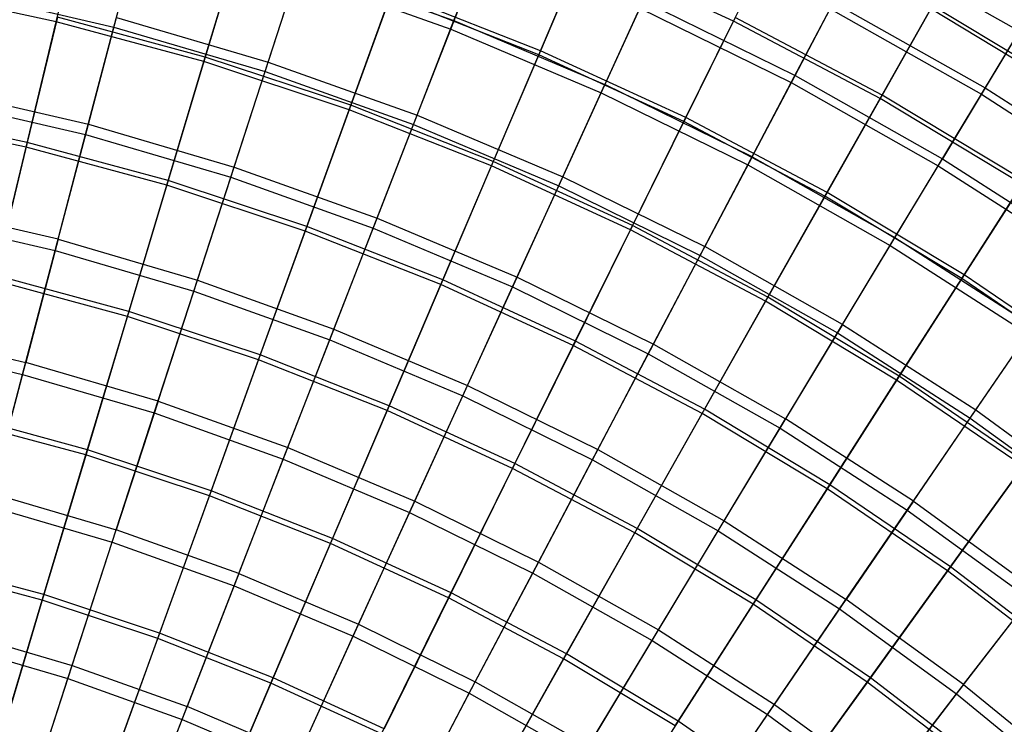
# Model space of a CAD drawing. Extents: x 0.1 to 12.1, y -6 to 6.
# Tile 327 of 334: x 7.1 to 8.7, y 3.3 to 4.5. Entities that reach past the tile are written whole.
import ezdxf

# ---------------------------------------------------------------- set-up
doc = ezdxf.new("R2010")
doc.units = 0
doc.header["$LTSCALE"] = 2.54
doc.layers.get('0').update_dxf_attribs({"linetype": 'CONTINUOUS'})

# ---------------------------------------------------------------- blocks, each defined once
blk = doc.blocks.new('DROPS_COLOR_B-11195_STL')
at = {"color": 0}
for p, q in [((7.2406, 4.4917, 4.4442), (7.2844, 4.658, 4.7214)), ((7.2406, 4.4917, 4.4442), (7.2844, 4.658, 4.7214)), ((7.8129, 4.5024, 10.6389), (7.8692, 4.6468, 10.3518)), ((7.8129, 4.5024, 10.6389), (7.8692, 4.6468, 10.3518)), ((7.8074, 4.4881, 4.7214), (7.8641, 4.6339, 5.0076)), ((7.8074, 4.4881, 4.7214), (7.8641, 4.6339, 5.0076)), ((8.504, 4.6318, 5.6038), (8.7644, 4.4848, 5.6038)), ((8.504, 4.6318, 5.6038), (8.7644, 4.4848, 5.6038)), ((7.5003, 4.4328, 10.9169), (7.553, 4.5951, 10.6389)), ((7.5003, 4.4328, 10.9169), (7.553, 4.5951, 10.6389)), ((7.553, 4.5951, 10.6389), (7.8129, 4.5024, 10.6389)), ((7.553, 4.5951, 10.6389), (7.8129, 4.5024, 10.6389)), ((7.4951, 4.4169, 4.4442), (7.5483, 4.5805, 4.7214)), ((7.4951, 4.4169, 4.4442), (7.5483, 4.5805, 4.7214)), ((7.5483, 4.5805, 4.7214), (7.8074, 4.4881, 4.7214)), ((7.5483, 4.5805, 4.7214), (7.8074, 4.4881, 4.7214)), ((6.9823, 4.5517, 4.4442), (7.2406, 4.4917, 4.4442)), ((6.9823, 4.5517, 4.4442), (7.2406, 4.4917, 4.4442)), ((8.0608, 4.381, 4.7214), (8.1257, 4.5234, 5.0076)), ((8.0608, 4.381, 4.7214), (8.1257, 4.5234, 5.0076)), ((8.1315, 4.5359, 10.3518), (8.0671, 4.395, 10.6389)), ((8.1315, 4.5359, 10.3518), (8.0671, 4.395, 10.6389)), ((8.1257, 4.5234, 5.0076), (8.3806, 4.3981, 5.0076)), ((8.1257, 4.5234, 5.0076), (8.3806, 4.3981, 5.0076)), ((8.1315, 4.5359, 10.3518), (8.3871, 4.4103, 10.3518)), ((8.1315, 4.5359, 10.3518), (8.3871, 4.4103, 10.3518)), ((8.3871, 4.4103, 10.3518), (8.4519, 4.5331, 10.0567)), ((8.3871, 4.4103, 10.3518), (8.4519, 4.5331, 10.0567)), ((8.4519, 4.5331, 10.0567), (8.7068, 4.3892, 10.0567)), ((8.4519, 4.5331, 10.0567), (8.7068, 4.3892, 10.0567)), ((7.1977, 4.3282, 11.1851), (7.2449, 4.5078, 10.9169)), ((7.1977, 4.3282, 11.1851), (7.2449, 4.5078, 10.9169)), ((7.2449, 4.5078, 10.9169), (7.5003, 4.4328, 10.9169)), ((7.2449, 4.5078, 10.9169), (7.5003, 4.4328, 10.9169)), ((8.3806, 4.3981, 5.0076), (8.4461, 4.5222, 5.3021)), ((8.3806, 4.3981, 5.0076), (8.4461, 4.5222, 5.3021)), ((8.4461, 4.5222, 5.3021), (8.7004, 4.3786, 5.3021)), ((8.4461, 4.5222, 5.3021), (8.7004, 4.3786, 5.3021)), ((7.1931, 4.3107, 4.177), (7.2406, 4.4917, 4.4442)), ((7.1931, 4.3107, 4.177), (7.2406, 4.4917, 4.4442)), ((7.2406, 4.4917, 4.4442), (7.4951, 4.4169, 4.4442)), ((7.2406, 4.4917, 4.4442), (7.4951, 4.4169, 4.4442)), ((7.751, 4.3434, 10.9169), (7.8129, 4.5024, 10.6389)), ((7.751, 4.3434, 10.9169), (7.8129, 4.5024, 10.6389)), ((7.8129, 4.5024, 10.6389), (8.0671, 4.395, 10.6389)), ((7.8129, 4.5024, 10.6389), (8.0671, 4.395, 10.6389)), ((8.7699, 4.4939, 9.7543), (8.7068, 4.3892, 10.0567)), ((8.7699, 4.4939, 9.7543), (8.7068, 4.3892, 10.0567)), ((7.745, 4.3278, 4.4442), (7.8074, 4.4881, 4.7214)), ((7.745, 4.3278, 4.4442), (7.8074, 4.4881, 4.7214)), ((7.8074, 4.4881, 4.7214), (8.0608, 4.381, 4.7214)), ((7.8074, 4.4881, 4.7214), (8.0608, 4.381, 4.7214)), ((8.7004, 4.3786, 5.3021), (8.7644, 4.4848, 5.6038)), ((8.7004, 4.3786, 5.3021), (8.7644, 4.4848, 5.6038)), ((7.4429, 4.2562, 11.1851), (7.5003, 4.4328, 10.9169)), ((7.4429, 4.2562, 11.1851), (7.5003, 4.4328, 10.9169)), ((7.5003, 4.4328, 10.9169), (7.751, 4.3434, 10.9169)), ((7.5003, 4.4328, 10.9169), (7.751, 4.3434, 10.9169)), ((7.4373, 4.239, 4.177), (7.4951, 4.4169, 4.4442)), ((7.4373, 4.239, 4.177), (7.4951, 4.4169, 4.4442)), ((7.4951, 4.4169, 4.4442), (7.745, 4.3278, 4.4442)), ((7.4951, 4.4169, 4.4442), (7.745, 4.3278, 4.4442)), ((8.3147, 4.2732, 10.6389), (8.3871, 4.4103, 10.3518)), ((8.3147, 4.2732, 10.6389), (8.3871, 4.4103, 10.3518)), ((8.3871, 4.4103, 10.3518), (8.635, 4.2702, 10.3518)), ((8.3871, 4.4103, 10.3518), (8.635, 4.2702, 10.3518)), ((7.9962, 4.2398, 10.9169), (8.0671, 4.395, 10.6389)), ((7.9962, 4.2398, 10.9169), (8.0671, 4.395, 10.6389)), ((8.3147, 4.2732, 10.6389), (8.0671, 4.395, 10.6389)), ((8.3147, 4.2732, 10.6389), (8.0671, 4.395, 10.6389)), ((8.3076, 4.2597, 4.7214), (8.3806, 4.3981, 5.0076)), ((8.3076, 4.2597, 4.7214), (8.3806, 4.3981, 5.0076)), ((8.3806, 4.3981, 5.0076), (8.6279, 4.2584, 5.0076)), ((8.3806, 4.3981, 5.0076), (8.6279, 4.2584, 5.0076)), ((6.9487, 4.3861, 11.1851), (7.1977, 4.3282, 11.1851)), ((6.9487, 4.3861, 11.1851), (7.1977, 4.3282, 11.1851)), ((7.9893, 4.2245, 4.4442), (8.0608, 4.381, 4.7214)), ((7.9893, 4.2245, 4.4442), (8.0608, 4.381, 4.7214)), ((8.0608, 4.381, 4.7214), (8.3076, 4.2597, 4.7214)), ((8.0608, 4.381, 4.7214), (8.3076, 4.2597, 4.7214)), ((8.6279, 4.2584, 5.0076), (8.7004, 4.3786, 5.3021)), ((8.6279, 4.2584, 5.0076), (8.7004, 4.3786, 5.3021)), ((8.7068, 4.3892, 10.0567), (8.635, 4.2702, 10.3518)), ((8.7068, 4.3892, 10.0567), (8.635, 4.2702, 10.3518)), ((8.7004, 4.3786, 5.3021), (8.9461, 4.2208, 5.3021)), ((8.7004, 4.3786, 5.3021), (8.9461, 4.2208, 5.3021)), ((8.7068, 4.3892, 10.0567), (8.953, 4.2309, 10.0567)), ((8.7068, 4.3892, 10.0567), (8.953, 4.2309, 10.0567)), ((6.9451, 4.3684, 4.177), (7.1931, 4.3107, 4.177)), ((6.9451, 4.3684, 4.177), (7.1931, 4.3107, 4.177)), ((7.6837, 4.1703, 11.1851), (7.751, 4.3434, 10.9169)), ((7.6837, 4.1703, 11.1851), (7.751, 4.3434, 10.9169)), ((7.751, 4.3434, 10.9169), (7.9962, 4.2398, 10.9169)), ((7.751, 4.3434, 10.9169), (7.9962, 4.2398, 10.9169)), ((7.1468, 4.1346, 11.4426), (7.1977, 4.3282, 11.1851)), ((7.1468, 4.1346, 11.4426), (7.1977, 4.3282, 11.1851)), ((7.1977, 4.3282, 11.1851), (7.4429, 4.2562, 11.1851)), ((7.1977, 4.3282, 11.1851), (7.4429, 4.2562, 11.1851)), ((7.6771, 4.1534, 4.177), (7.745, 4.3278, 4.4442)), ((7.6771, 4.1534, 4.177), (7.745, 4.3278, 4.4442)), ((7.745, 4.3278, 4.4442), (7.9893, 4.2245, 4.4442)), ((7.745, 4.3278, 4.4442), (7.9893, 4.2245, 4.4442)), ((7.1418, 4.1157, 3.9205), (7.1931, 4.3107, 4.177)), ((7.1418, 4.1157, 3.9205), (7.1931, 4.3107, 4.177)), ((7.1931, 4.3107, 4.177), (7.4373, 4.239, 4.177)), ((7.1931, 4.3107, 4.177), (7.4373, 4.239, 4.177)), ((8.2273, 4.1075, 4.4442), (8.3076, 4.2597, 4.7214)), ((8.2273, 4.1075, 4.4442), (8.3076, 4.2597, 4.7214)), ((8.3147, 4.2732, 10.6389), (8.2351, 4.1223, 10.9169)), ((8.3147, 4.2732, 10.6389), (8.2351, 4.1223, 10.9169)), ((8.3076, 4.2597, 4.7214), (8.5471, 4.1244, 4.7214)), ((8.3076, 4.2597, 4.7214), (8.5471, 4.1244, 4.7214)), ((8.3147, 4.2732, 10.6389), (8.555, 4.1375, 10.6389)), ((8.3147, 4.2732, 10.6389), (8.555, 4.1375, 10.6389)), ((8.5471, 4.1244, 4.7214), (8.6279, 4.2584, 5.0076)), ((8.5471, 4.1244, 4.7214), (8.6279, 4.2584, 5.0076)), ((8.555, 4.1375, 10.6389), (8.635, 4.2702, 10.3518)), ((8.555, 4.1375, 10.6389), (8.635, 4.2702, 10.3518)), ((8.6279, 4.2584, 5.0076), (8.8668, 4.1049, 5.0076)), ((8.6279, 4.2584, 5.0076), (8.8668, 4.1049, 5.0076)), ((8.635, 4.2702, 10.3518), (8.8746, 4.1163, 10.3518)), ((8.635, 4.2702, 10.3518), (8.8746, 4.1163, 10.3518)), ((7.3811, 4.0658, 11.4426), (7.4429, 4.2562, 11.1851)), ((7.3811, 4.0658, 11.4426), (7.4429, 4.2562, 11.1851)), ((7.4429, 4.2562, 11.1851), (7.6837, 4.1703, 11.1851)), ((7.4429, 4.2562, 11.1851), (7.6837, 4.1703, 11.1851)), ((7.375, 4.0473, 3.9205), (7.4373, 4.239, 4.177)), ((7.375, 4.0473, 3.9205), (7.4373, 4.239, 4.177)), ((7.4373, 4.239, 4.177), (7.6771, 4.1534, 4.177)), ((7.4373, 4.239, 4.177), (7.6771, 4.1534, 4.177)), ((7.9191, 4.0708, 11.1851), (7.9962, 4.2398, 10.9169)), ((7.9191, 4.0708, 11.1851), (7.9962, 4.2398, 10.9169)), ((7.9962, 4.2398, 10.9169), (8.2351, 4.1223, 10.9169)), ((7.9962, 4.2398, 10.9169), (8.2351, 4.1223, 10.9169)), ((7.9116, 4.0544, 4.177), (7.9893, 4.2245, 4.4442)), ((7.9116, 4.0544, 4.177), (7.9893, 4.2245, 4.4442)), ((7.9893, 4.2245, 4.4442), (8.2273, 4.1075, 4.4442)), ((7.9893, 4.2245, 4.4442), (8.2273, 4.1075, 4.4442)), ((7.1468, 4.1346, 11.4426), (6.909, 4.1899, 11.4426)), ((7.1468, 4.1346, 11.4426), (6.909, 4.1899, 11.4426)), ((6.9051, 4.1708, 3.9205), (7.1418, 4.1157, 3.9205)), ((6.9051, 4.1708, 3.9205), (7.1418, 4.1157, 3.9205)), ((7.611, 3.9837, 11.4426), (7.6837, 4.1703, 11.1851)), ((7.611, 3.9837, 11.4426), (7.6837, 4.1703, 11.1851)), ((7.6837, 4.1703, 11.1851), (7.9191, 4.0708, 11.1851)), ((7.6837, 4.1703, 11.1851), (7.9191, 4.0708, 11.1851)), ((7.6039, 3.9656, 3.9205), (7.6771, 4.1534, 4.177)), ((7.6039, 3.9656, 3.9205), (7.6771, 4.1534, 4.177)), ((7.6771, 4.1534, 4.177), (7.9116, 4.0544, 4.177)), ((7.6771, 4.1534, 4.177), (7.9116, 4.0544, 4.177)), ((7.1468, 4.1346, 11.4426), (7.0923, 3.9274, 11.6886)), ((7.1468, 4.1346, 11.4426), (7.0923, 3.9274, 11.6886)), ((7.1468, 4.1346, 11.4426), (7.3811, 4.0658, 11.4426)), ((7.1468, 4.1346, 11.4426), (7.3811, 4.0658, 11.4426)), ((8.4669, 3.9914, 10.9169), (8.555, 4.1375, 10.6389)), ((8.4669, 3.9914, 10.9169), (8.555, 4.1375, 10.6389)), ((8.555, 4.1375, 10.6389), (8.7872, 3.9883, 10.6389)), ((8.555, 4.1375, 10.6389), (8.7872, 3.9883, 10.6389)), ((7.0871, 3.9074, 3.6756), (7.1418, 4.1157, 3.9205)), ((7.0871, 3.9074, 3.6756), (7.1418, 4.1157, 3.9205)), ((7.1418, 4.1157, 3.9205), (7.375, 4.0473, 3.9205)), ((7.1418, 4.1157, 3.9205), (7.375, 4.0473, 3.9205)), ((8.1485, 3.9581, 11.1851), (8.2351, 4.1223, 10.9169)), ((8.1485, 3.9581, 11.1851), (8.2351, 4.1223, 10.9169)), ((8.4669, 3.9914, 10.9169), (8.2351, 4.1223, 10.9169)), ((8.4669, 3.9914, 10.9169), (8.2351, 4.1223, 10.9169)), ((8.4583, 3.9771, 4.4442), (8.5471, 4.1244, 4.7214)), ((8.4583, 3.9771, 4.4442), (8.5471, 4.1244, 4.7214)), ((8.5471, 4.1244, 4.7214), (8.7785, 3.9757, 4.7214)), ((8.5471, 4.1244, 4.7214), (8.7785, 3.9757, 4.7214)), ((8.14, 3.942, 4.177), (8.2273, 4.1075, 4.4442)), ((8.14, 3.942, 4.177), (8.2273, 4.1075, 4.4442)), ((8.2273, 4.1075, 4.4442), (8.4583, 3.9771, 4.4442)), ((8.2273, 4.1075, 4.4442), (8.4583, 3.9771, 4.4442)), ((7.3149, 3.8621, 11.6886), (7.3811, 4.0658, 11.4426)), ((7.3149, 3.8621, 11.6886), (7.3811, 4.0658, 11.4426)), ((7.3811, 4.0658, 11.4426), (7.611, 3.9837, 11.4426)), ((7.3811, 4.0658, 11.4426), (7.611, 3.9837, 11.4426)), ((7.8359, 3.8887, 11.4426), (7.9191, 4.0708, 11.1851)), ((7.8359, 3.8887, 11.4426), (7.9191, 4.0708, 11.1851)), ((7.9191, 4.0708, 11.1851), (8.1485, 3.9581, 11.1851)), ((7.9191, 4.0708, 11.1851), (8.1485, 3.9581, 11.1851)), ((7.3085, 3.8424, 3.6756), (7.375, 4.0473, 3.9205)), ((7.3085, 3.8424, 3.6756), (7.375, 4.0473, 3.9205)), ((7.375, 4.0473, 3.9205), (7.6039, 3.9656, 3.9205)), ((7.375, 4.0473, 3.9205), (7.6039, 3.9656, 3.9205)), ((7.8278, 3.871, 3.9205), (7.9116, 4.0544, 4.177)), ((7.8278, 3.871, 3.9205), (7.9116, 4.0544, 4.177)), ((7.9116, 4.0544, 4.177), (8.14, 3.942, 4.177)), ((7.9116, 4.0544, 4.177), (8.14, 3.942, 4.177)), ((6.8664, 3.98, 11.6886), (7.0923, 3.9274, 11.6886)), ((6.8664, 3.98, 11.6886), (7.0923, 3.9274, 11.6886)), ((7.5333, 3.7841, 11.6886), (7.611, 3.9837, 11.4426)), ((7.5333, 3.7841, 11.6886), (7.611, 3.9837, 11.4426)), ((7.611, 3.9837, 11.4426), (7.8359, 3.8887, 11.4426)), ((7.611, 3.9837, 11.4426), (7.8359, 3.8887, 11.4426)), ((8.3617, 3.8169, 4.177), (8.4583, 3.9771, 4.4442)), ((8.3617, 3.8169, 4.177), (8.4583, 3.9771, 4.4442)), ((8.4669, 3.9914, 10.9169), (8.371, 3.8324, 11.1851)), ((8.4669, 3.9914, 10.9169), (8.371, 3.8324, 11.1851)), ((8.4583, 3.9771, 4.4442), (8.6814, 3.8337, 4.4442)), ((8.4583, 3.9771, 4.4442), (8.6814, 3.8337, 4.4442)), ((8.4669, 3.9914, 10.9169), (8.6909, 3.8475, 10.9169)), ((8.4669, 3.9914, 10.9169), (8.6909, 3.8475, 10.9169)), ((8.6909, 3.8475, 10.9169), (8.7872, 3.9883, 10.6389)), ((8.6909, 3.8475, 10.9169), (8.7872, 3.9883, 10.6389)), ((7.5258, 3.7648, 3.6756), (7.6039, 3.9656, 3.9205)), ((7.5258, 3.7648, 3.6756), (7.6039, 3.9656, 3.9205)), ((7.6039, 3.9656, 3.9205), (7.8278, 3.871, 3.9205)), ((7.6039, 3.9656, 3.9205), (7.8278, 3.871, 3.9205)), ((8.6814, 3.8337, 4.4442), (8.7785, 3.9757, 4.7214)), ((8.6814, 3.8337, 4.4442), (8.7785, 3.9757, 4.7214)), ((6.8623, 3.9596, 3.6756), (7.0871, 3.9074, 3.6756)), ((6.8623, 3.9596, 3.6756), (7.0871, 3.9074, 3.6756)), ((8.055, 3.781, 11.4426), (8.1485, 3.9581, 11.1851)), ((8.055, 3.781, 11.4426), (8.1485, 3.9581, 11.1851)), ((8.1485, 3.9581, 11.1851), (8.371, 3.8324, 11.1851)), ((8.1485, 3.9581, 11.1851), (8.371, 3.8324, 11.1851)), ((7.0345, 3.7074, 11.9225), (7.0923, 3.9274, 11.6886)), ((7.0345, 3.7074, 11.9225), (7.0923, 3.9274, 11.6886)), ((7.3149, 3.8621, 11.6886), (7.0923, 3.9274, 11.6886)), ((7.3149, 3.8621, 11.6886), (7.0923, 3.9274, 11.6886)), ((8.0459, 3.7638, 3.9205), (8.14, 3.942, 4.177)), ((8.0459, 3.7638, 3.9205), (8.14, 3.942, 4.177)), ((8.14, 3.942, 4.177), (8.3617, 3.8169, 4.177)), ((8.14, 3.942, 4.177), (8.3617, 3.8169, 4.177)), ((7.0289, 3.6862, 3.443), (7.0871, 3.9074, 3.6756)), ((7.0289, 3.6862, 3.443), (7.0871, 3.9074, 3.6756)), ((7.0871, 3.9074, 3.6756), (7.3085, 3.8424, 3.6756)), ((7.0871, 3.9074, 3.6756), (7.3085, 3.8424, 3.6756)), ((7.7469, 3.6939, 11.6886), (7.8359, 3.8887, 11.4426)), ((7.7469, 3.6939, 11.6886), (7.8359, 3.8887, 11.4426)), ((7.8359, 3.8887, 11.4426), (8.055, 3.781, 11.4426)), ((7.8359, 3.8887, 11.4426), (8.055, 3.781, 11.4426)), ((7.3149, 3.8621, 11.6886), (7.2446, 3.6458, 11.9225)), ((7.3149, 3.8621, 11.6886), (7.2446, 3.6458, 11.9225)), ((7.3149, 3.8621, 11.6886), (7.5333, 3.7841, 11.6886)), ((7.3149, 3.8621, 11.6886), (7.5333, 3.7841, 11.6886)), ((7.7383, 3.675, 3.6756), (7.8278, 3.871, 3.9205)), ((7.7383, 3.675, 3.6756), (7.8278, 3.871, 3.9205)), ((7.8278, 3.871, 3.9205), (8.0459, 3.7638, 3.9205)), ((7.8278, 3.871, 3.9205), (8.0459, 3.7638, 3.9205)), ((8.586, 3.6942, 11.1851), (8.6909, 3.8475, 10.9169)), ((8.586, 3.6942, 11.1851), (8.6909, 3.8475, 10.9169)), ((8.6909, 3.8475, 10.9169), (8.9062, 3.691, 10.9169)), ((8.6909, 3.8475, 10.9169), (8.9062, 3.691, 10.9169)), ((7.2378, 3.6249, 3.443), (7.3085, 3.8424, 3.6756)), ((7.2378, 3.6249, 3.443), (7.3085, 3.8424, 3.6756)), ((7.3085, 3.8424, 3.6756), (7.5258, 3.7648, 3.6756)), ((7.3085, 3.8424, 3.6756), (7.5258, 3.7648, 3.6756)), ((8.2676, 3.6609, 11.4426), (8.371, 3.8324, 11.1851)), ((8.2676, 3.6609, 11.4426), (8.371, 3.8324, 11.1851)), ((8.586, 3.6942, 11.1851), (8.371, 3.8324, 11.1851)), ((8.586, 3.6942, 11.1851), (8.371, 3.8324, 11.1851)), ((8.5758, 3.6792, 4.177), (8.6814, 3.8337, 4.4442)), ((8.5758, 3.6792, 4.177), (8.6814, 3.8337, 4.4442)), ((8.6814, 3.8337, 4.4442), (8.896, 3.6778, 4.4442)), ((8.6814, 3.8337, 4.4442), (8.896, 3.6778, 4.4442)), ((8.2576, 3.6442, 3.9205), (8.3617, 3.8169, 4.177)), ((8.2576, 3.6442, 3.9205), (8.3617, 3.8169, 4.177)), ((8.3617, 3.8169, 4.177), (8.5758, 3.6792, 4.177)), ((8.3617, 3.8169, 4.177), (8.5758, 3.6792, 4.177)), ((7.4508, 3.5722, 11.9225), (7.5333, 3.7841, 11.6886)), ((7.4508, 3.5722, 11.9225), (7.5333, 3.7841, 11.6886)), ((7.5333, 3.7841, 11.6886), (7.7469, 3.6939, 11.6886)), ((7.5333, 3.7841, 11.6886), (7.7469, 3.6939, 11.6886)), ((7.9551, 3.5915, 11.6886), (8.055, 3.781, 11.4426)), ((7.9551, 3.5915, 11.6886), (8.055, 3.781, 11.4426)), ((8.055, 3.781, 11.4426), (8.2676, 3.6609, 11.4426)), ((8.055, 3.781, 11.4426), (8.2676, 3.6609, 11.4426)), ((7.4428, 3.5518, 3.443), (7.5258, 3.7648, 3.6756)), ((7.4428, 3.5518, 3.443), (7.5258, 3.7648, 3.6756)), ((7.5258, 3.7648, 3.6756), (7.7383, 3.675, 3.6756)), ((7.5258, 3.7648, 3.6756), (7.7383, 3.675, 3.6756)), ((7.9454, 3.5732, 3.6756), (8.0459, 3.7638, 3.9205)), ((7.9454, 3.5732, 3.6756), (8.0459, 3.7638, 3.9205)), ((8.0459, 3.7638, 3.9205), (8.2576, 3.6442, 3.9205)), ((8.0459, 3.7638, 3.9205), (8.2576, 3.6442, 3.9205)), ((7.0345, 3.7074, 11.9225), (7.2446, 3.6458, 11.9225)), ((7.0345, 3.7074, 11.9225), (7.2446, 3.6458, 11.9225)), ((7.0289, 3.6862, 3.443), (7.2378, 3.6249, 3.443)), ((7.0289, 3.6862, 3.443), (7.2378, 3.6249, 3.443)), ((7.6524, 3.487, 11.9225), (7.7469, 3.6939, 11.6886)), ((7.6524, 3.487, 11.9225), (7.7469, 3.6939, 11.6886)), ((7.7469, 3.6939, 11.6886), (7.9551, 3.5915, 11.6886)), ((7.7469, 3.6939, 11.6886), (7.9551, 3.5915, 11.6886)), ((8.462, 3.5128, 3.9205), (8.5758, 3.6792, 4.177)), ((8.462, 3.5128, 3.9205), (8.5758, 3.6792, 4.177)), ((8.586, 3.6942, 11.1851), (8.473, 3.5289, 11.4426)), ((8.586, 3.6942, 11.1851), (8.473, 3.5289, 11.4426)), ((8.5758, 3.6792, 4.177), (8.7817, 3.5296, 4.177)), ((8.5758, 3.6792, 4.177), (8.7817, 3.5296, 4.177)), ((8.586, 3.6942, 11.1851), (8.7928, 3.544, 11.1851)), ((8.586, 3.6942, 11.1851), (8.7928, 3.544, 11.1851)), ((7.6433, 3.467, 3.443), (7.7383, 3.675, 3.6756)), ((7.6433, 3.467, 3.443), (7.7383, 3.675, 3.6756)), ((7.7383, 3.675, 3.6756), (7.9454, 3.5732, 3.6756)), ((7.7383, 3.675, 3.6756), (7.9454, 3.5732, 3.6756)), ((7.1704, 3.4175, 12.1434), (7.2446, 3.6458, 11.9225)), ((7.1704, 3.4175, 12.1434), (7.2446, 3.6458, 11.9225)), ((7.4508, 3.5722, 11.9225), (7.2446, 3.6458, 11.9225)), ((7.4508, 3.5722, 11.9225), (7.2446, 3.6458, 11.9225)), ((8.157, 3.4775, 11.6886), (8.2676, 3.6609, 11.4426)), ((8.157, 3.4775, 11.6886), (8.2676, 3.6609, 11.4426)), ((8.2676, 3.6609, 11.4426), (8.473, 3.5289, 11.4426)), ((8.2676, 3.6609, 11.4426), (8.473, 3.5289, 11.4426)), ((8.1463, 3.4597, 3.6756), (8.2576, 3.6442, 3.9205)), ((8.1463, 3.4597, 3.6756), (8.2576, 3.6442, 3.9205)), ((8.2576, 3.6442, 3.9205), (8.462, 3.5128, 3.9205)), ((8.2576, 3.6442, 3.9205), (8.462, 3.5128, 3.9205)), ((7.1633, 3.3955, 3.2233), (7.2378, 3.6249, 3.443)), ((7.1633, 3.3955, 3.2233), (7.2378, 3.6249, 3.443)), ((7.2378, 3.6249, 3.443), (7.4428, 3.5518, 3.443)), ((7.2378, 3.6249, 3.443), (7.4428, 3.5518, 3.443)), ((7.8489, 3.3904, 11.9225), (7.9551, 3.5915, 11.6886)), ((7.8489, 3.3904, 11.9225), (7.9551, 3.5915, 11.6886)), ((7.9551, 3.5915, 11.6886), (8.157, 3.4775, 11.6886)), ((7.9551, 3.5915, 11.6886), (8.157, 3.4775, 11.6886)), ((7.4508, 3.5722, 11.9225), (7.3637, 3.3485, 12.1434)), ((7.4508, 3.5722, 11.9225), (7.3637, 3.3485, 12.1434)), ((7.4508, 3.5722, 11.9225), (7.6524, 3.487, 11.9225)), ((7.4508, 3.5722, 11.9225), (7.6524, 3.487, 11.9225)), ((7.8387, 3.371, 3.443), (7.9454, 3.5732, 3.6756)), ((7.8387, 3.371, 3.443), (7.9454, 3.5732, 3.6756)), ((7.9454, 3.5732, 3.6756), (8.1463, 3.4597, 3.6756)), ((7.9454, 3.5732, 3.6756), (8.1463, 3.4597, 3.6756)), ((7.3553, 3.327, 3.2233), (7.4428, 3.5518, 3.443)), ((7.3553, 3.327, 3.2233), (7.4428, 3.5518, 3.443)), ((7.4428, 3.5518, 3.443), (7.6433, 3.467, 3.443)), ((7.4428, 3.5518, 3.443), (7.6433, 3.467, 3.443)), ((8.6586, 3.37, 3.9205), (8.7817, 3.5296, 4.177)), ((8.6586, 3.37, 3.9205), (8.7817, 3.5296, 4.177)), ((8.6705, 3.3854, 11.4426), (8.7928, 3.544, 11.1851)), ((8.6705, 3.3854, 11.4426), (8.7928, 3.544, 11.1851)), ((8.3404, 3.335, 3.6756), (8.462, 3.5128, 3.9205)), ((8.3404, 3.335, 3.6756), (8.462, 3.5128, 3.9205)), ((8.3521, 3.3521, 11.6886), (8.473, 3.5289, 11.4426)), ((8.3521, 3.3521, 11.6886), (8.473, 3.5289, 11.4426)), ((8.462, 3.5128, 3.9205), (8.6586, 3.37, 3.9205)), ((8.462, 3.5128, 3.9205), (8.6586, 3.37, 3.9205)), ((8.6705, 3.3854, 11.4426), (8.473, 3.5289, 11.4426)), ((8.6705, 3.3854, 11.4426), (8.473, 3.5289, 11.4426)), ((7.5527, 3.2686, 12.1434), (7.6524, 3.487, 11.9225)), ((7.5527, 3.2686, 12.1434), (7.6524, 3.487, 11.9225)), ((7.6524, 3.487, 11.9225), (7.8489, 3.3904, 11.9225)), ((7.6524, 3.487, 11.9225), (7.8489, 3.3904, 11.9225)), ((6.9735, 3.4753, 12.1434), (7.1704, 3.4175, 12.1434)), ((6.9735, 3.4753, 12.1434), (7.1704, 3.4175, 12.1434)), ((7.5432, 3.2476, 3.2233), (7.6433, 3.467, 3.443)), ((7.5432, 3.2476, 3.2233), (7.6433, 3.467, 3.443)), ((7.6433, 3.467, 3.443), (7.8387, 3.371, 3.443)), ((7.6433, 3.467, 3.443), (7.8387, 3.371, 3.443)), ((8.0396, 3.2827, 11.9225), (8.157, 3.4775, 11.6886)), ((8.0396, 3.2827, 11.9225), (8.157, 3.4775, 11.6886)), ((8.157, 3.4775, 11.6886), (8.3521, 3.3521, 11.6886)), ((8.157, 3.4775, 11.6886), (8.3521, 3.3521, 11.6886)), ((6.9676, 3.453, 3.2233), (7.1633, 3.3955, 3.2233)), ((6.9676, 3.453, 3.2233), (7.1633, 3.3955, 3.2233)), ((8.0282, 3.2639, 3.443), (8.1463, 3.4597, 3.6756)), ((8.0282, 3.2639, 3.443), (8.1463, 3.4597, 3.6756)), ((8.1463, 3.4597, 3.6756), (8.3404, 3.335, 3.6756)), ((8.1463, 3.4597, 3.6756), (8.3404, 3.335, 3.6756)), ((7.0926, 3.178, 12.3507), (7.1704, 3.4175, 12.1434)), ((7.0926, 3.178, 12.3507), (7.1704, 3.4175, 12.1434)), ((7.1704, 3.4175, 12.1434), (7.3637, 3.3485, 12.1434)), ((7.1704, 3.4175, 12.1434), (7.3637, 3.3485, 12.1434)), ((7.0851, 3.155, 3.0173), (7.1633, 3.3955, 3.2233)), ((7.0851, 3.155, 3.0173), (7.1633, 3.3955, 3.2233)), ((7.1633, 3.3955, 3.2233), (7.3553, 3.327, 3.2233)), ((7.1633, 3.3955, 3.2233), (7.3553, 3.327, 3.2233)), ((7.7369, 3.1781, 12.1434), (7.8489, 3.3904, 11.9225)), ((7.7369, 3.1781, 12.1434), (7.8489, 3.3904, 11.9225)), ((7.8489, 3.3904, 11.9225), (8.0396, 3.2827, 11.9225)), ((7.8489, 3.3904, 11.9225), (8.0396, 3.2827, 11.9225)), ((8.6705, 3.3854, 11.4426), (8.5397, 3.2158, 11.6886)), ((8.6705, 3.3854, 11.4426), (8.5397, 3.2158, 11.6886)), ((8.6705, 3.3854, 11.4426), (8.8595, 3.2308, 11.4426)), ((8.6705, 3.3854, 11.4426), (8.8595, 3.2308, 11.4426)), ((7.7261, 3.1577, 3.2233), (7.8387, 3.371, 3.443)), ((7.7261, 3.1577, 3.2233), (7.8387, 3.371, 3.443)), ((7.8387, 3.371, 3.443), (8.0282, 3.2639, 3.443)), ((7.8387, 3.371, 3.443), (8.0282, 3.2639, 3.443)), ((8.5271, 3.1994, 3.6756), (8.6586, 3.37, 3.9205)), ((8.5271, 3.1994, 3.6756), (8.6586, 3.37, 3.9205)), ((8.6586, 3.37, 3.9205), (8.8468, 3.2161, 3.9205)), ((8.6586, 3.37, 3.9205), (8.8468, 3.2161, 3.9205)), ((7.2723, 3.1138, 12.3507), (7.3637, 3.3485, 12.1434)), ((7.2723, 3.1138, 12.3507), (7.3637, 3.3485, 12.1434)), ((7.5527, 3.2686, 12.1434), (7.3637, 3.3485, 12.1434)), ((7.5527, 3.2686, 12.1434), (7.3637, 3.3485, 12.1434)), ((8.2237, 3.1644, 11.9225), (8.3521, 3.3521, 11.6886)), ((8.2237, 3.1644, 11.9225), (8.3521, 3.3521, 11.6886)), ((8.3521, 3.3521, 11.6886), (8.5397, 3.2158, 11.6886)), ((8.3521, 3.3521, 11.6886), (8.5397, 3.2158, 11.6886)), ((8.2113, 3.1462, 3.443), (8.3404, 3.335, 3.6756)), ((8.2113, 3.1462, 3.443), (8.3404, 3.335, 3.6756)), ((8.3404, 3.335, 3.6756), (8.5271, 3.1994, 3.6756)), ((8.3404, 3.335, 3.6756), (8.5271, 3.1994, 3.6756)), ((7.2636, 3.0913, 3.0173), (7.3553, 3.327, 3.2233)), ((7.2636, 3.0913, 3.0173), (7.3553, 3.327, 3.2233)), ((7.3553, 3.327, 3.2233), (7.5432, 3.2476, 3.2233)), ((7.3553, 3.327, 3.2233), (7.5432, 3.2476, 3.2233))]:
    blk.add_line(p, q, dxfattribs=at)
blk = doc.blocks.new('GROUP_1')
at = {"color": 0}
for p, q in [((7.0838, 10.4979, 2.183), (7.1314, 10.6954, 2.4436)), ((7.0838, 10.4979, 2.183), (7.1314, 10.6954, 2.4436)), ((8.2233, 10.4991, 2.715), (8.3, 10.6544, 2.9964)), ((8.2233, 10.4991, 2.715), (8.3, 10.6544, 2.9964)), ((7.3323, 10.4308, 2.183), (7.3907, 10.6253, 2.4436)), ((7.3323, 10.4308, 2.183), (7.3907, 10.6253, 2.4436)), ((7.3928, 10.6323, 9.5464), (7.3345, 10.4383, 9.8075)), ((7.3928, 10.6323, 9.5464), (7.3345, 10.4383, 9.8075)), ((7.9723, 10.6219, 9.2746), (7.8986, 10.4491, 9.5464)), ((7.9723, 10.6219, 9.2746), (7.8986, 10.4491, 9.5464)), ((7.8957, 10.4424, 2.4436), (7.9697, 10.6157, 2.715)), ((7.8957, 10.4424, 2.4436), (7.9697, 10.6157, 2.715)), ((8.2233, 10.4991, 2.715), (7.9697, 10.6157, 2.715)), ((8.2233, 10.4991, 2.715), (7.9697, 10.6157, 2.715)), ((7.0838, 10.4979, 2.183), (6.832, 10.5512, 2.183)), ((7.0838, 10.4979, 2.183), (6.832, 10.5512, 2.183)), ((7.5766, 10.3499, 2.183), (7.6458, 10.5408, 2.4436)), ((7.5766, 10.3499, 2.183), (7.6458, 10.5408, 2.4436)), ((7.6483, 10.5477, 9.5464), (7.5793, 10.3573, 9.8075)), ((7.6483, 10.5477, 9.5464), (7.5793, 10.3573, 9.8075)), ((7.8957, 10.4424, 2.4436), (7.6458, 10.5408, 2.4436)), ((7.8957, 10.4424, 2.4436), (7.6458, 10.5408, 2.4436)), ((7.8986, 10.4491, 9.5464), (7.6483, 10.5477, 9.5464)), ((7.8986, 10.4491, 9.5464), (7.6483, 10.5477, 9.5464)), ((8.5583, 10.5248, 8.9929), (8.4734, 10.3745, 9.2746)), ((8.5583, 10.5248, 8.9929), (8.4734, 10.3745, 9.2746)), ((8.8059, 10.3756, 8.9929), (8.5583, 10.5248, 8.9929)), ((8.8059, 10.3756, 8.9929), (8.5583, 10.5248, 8.9929)), ((7.0857, 10.5056, 9.8075), (7.0349, 10.295, 10.057)), ((7.0857, 10.5056, 9.8075), (7.0349, 10.295, 10.057)), ((7.3345, 10.4383, 9.8075), (7.0857, 10.5056, 9.8075)), ((7.3345, 10.4383, 9.8075), (7.0857, 10.5056, 9.8075)), ((8.2263, 10.5052, 9.2746), (8.1431, 10.3367, 9.5464)), ((8.2263, 10.5052, 9.2746), (8.1431, 10.3367, 9.5464)), ((8.4734, 10.3745, 9.2746), (8.2263, 10.5052, 9.2746)), ((8.4734, 10.3745, 9.2746), (8.2263, 10.5052, 9.2746)), ((8.47, 10.3686, 2.715), (8.5552, 10.5194, 2.9964)), ((8.47, 10.3686, 2.715), (8.5552, 10.5194, 2.9964)), ((8.8026, 10.3704, 2.9964), (8.5552, 10.5194, 2.9964)), ((8.8026, 10.3704, 2.9964), (8.5552, 10.5194, 2.9964)), ((7.033, 10.2868, 1.9339), (7.0838, 10.4979, 2.183)), ((7.033, 10.2868, 1.9339), (7.0838, 10.4979, 2.183)), ((7.3323, 10.4308, 2.183), (7.0838, 10.4979, 2.183)), ((7.3323, 10.4308, 2.183), (7.0838, 10.4979, 2.183)), ((8.1398, 10.3301, 2.4436), (8.2233, 10.4991, 2.715)), ((8.1398, 10.3301, 2.4436), (8.2233, 10.4991, 2.715)), ((8.47, 10.3686, 2.715), (8.2233, 10.4991, 2.715)), ((8.47, 10.3686, 2.715), (8.2233, 10.4991, 2.715)), ((7.816, 10.2555, 2.183), (7.8957, 10.4424, 2.4436)), ((7.816, 10.2555, 2.183), (7.8957, 10.4424, 2.4436)), ((7.8986, 10.4491, 9.5464), (7.8191, 10.2627, 9.8075)), ((7.8986, 10.4491, 9.5464), (7.8191, 10.2627, 9.8075)), ((8.1398, 10.3301, 2.4436), (7.8957, 10.4424, 2.4436)), ((8.1398, 10.3301, 2.4436), (7.8957, 10.4424, 2.4436)), ((8.1431, 10.3367, 9.5464), (7.8986, 10.4491, 9.5464)), ((8.1431, 10.3367, 9.5464), (7.8986, 10.4491, 9.5464)), ((7.2698, 10.2228, 1.9339), (7.3323, 10.4308, 2.183)), ((7.2698, 10.2228, 1.9339), (7.3323, 10.4308, 2.183)), ((7.3345, 10.4383, 9.8075), (7.2722, 10.2308, 10.057)), ((7.3345, 10.4383, 9.8075), (7.2722, 10.2308, 10.057)), ((7.5766, 10.3499, 2.183), (7.3323, 10.4308, 2.183)), ((7.5766, 10.3499, 2.183), (7.3323, 10.4308, 2.183)), ((7.5793, 10.3573, 9.8075), (7.3345, 10.4383, 9.8075)), ((7.5793, 10.3573, 9.8075), (7.3345, 10.4383, 9.8075)), ((8.4734, 10.3745, 9.2746), (8.3809, 10.2109, 9.5464)), ((8.4734, 10.3745, 9.2746), (8.3809, 10.2109, 9.5464)), ((8.7128, 10.2302, 9.2746), (8.4734, 10.3745, 9.2746)), ((8.7128, 10.2302, 9.2746), (8.4734, 10.3745, 9.2746)), ((7.5793, 10.3573, 9.8075), (7.5055, 10.1536, 10.057)), ((7.5793, 10.3573, 9.8075), (7.5055, 10.1536, 10.057)), ((7.8191, 10.2627, 9.8075), (7.5793, 10.3573, 9.8075)), ((7.8191, 10.2627, 9.8075), (7.5793, 10.3573, 9.8075)), ((8.3773, 10.2045, 2.4436), (8.47, 10.3686, 2.715)), ((8.3773, 10.2045, 2.4436), (8.47, 10.3686, 2.715)), ((8.7091, 10.2246, 2.715), (8.47, 10.3686, 2.715)), ((8.7091, 10.2246, 2.715), (8.47, 10.3686, 2.715)), ((7.0349, 10.295, 10.057), (6.7945, 10.3458, 10.057)), ((7.0349, 10.295, 10.057), (6.7945, 10.3458, 10.057)), ((7.5026, 10.1457, 1.9339), (7.5766, 10.3499, 2.183)), ((7.5026, 10.1457, 1.9339), (7.5766, 10.3499, 2.183)), ((7.816, 10.2555, 2.183), (7.5766, 10.3499, 2.183)), ((7.816, 10.2555, 2.183), (7.5766, 10.3499, 2.183)), ((7.033, 10.2868, 1.9339), (6.793, 10.3376, 1.9339)), ((7.033, 10.2868, 1.9339), (6.793, 10.3376, 1.9339)), ((8.0499, 10.148, 2.183), (8.1398, 10.3301, 2.4436)), ((8.0499, 10.148, 2.183), (8.1398, 10.3301, 2.4436)), ((8.1431, 10.3367, 9.5464), (8.0534, 10.1551, 9.8075)), ((8.1431, 10.3367, 9.5464), (8.0534, 10.1551, 9.8075)), ((8.3773, 10.2045, 2.4436), (8.1398, 10.3301, 2.4436)), ((8.3773, 10.2045, 2.4436), (8.1398, 10.3301, 2.4436)), ((8.3809, 10.2109, 9.5464), (8.1431, 10.3367, 9.5464)), ((8.3809, 10.2109, 9.5464), (8.1431, 10.3367, 9.5464)), ((7.0349, 10.295, 10.057), (6.9811, 10.0713, 10.2942)), ((7.0349, 10.295, 10.057), (6.9811, 10.0713, 10.2942)), ((7.2722, 10.2308, 10.057), (7.0349, 10.295, 10.057)), ((7.2722, 10.2308, 10.057), (7.0349, 10.295, 10.057)), ((6.979, 10.0627, 1.6972), (7.033, 10.2868, 1.9339)), ((6.979, 10.0627, 1.6972), (7.033, 10.2868, 1.9339)), ((7.2698, 10.2228, 1.9339), (7.033, 10.2868, 1.9339)), ((7.2698, 10.2228, 1.9339), (7.033, 10.2868, 1.9339)), ((7.8191, 10.2627, 9.8075), (7.7341, 10.0635, 10.057)), ((7.8191, 10.2627, 9.8075), (7.7341, 10.0635, 10.057)), ((8.0534, 10.1551, 9.8075), (7.8191, 10.2627, 9.8075)), ((8.0534, 10.1551, 9.8075), (7.8191, 10.2627, 9.8075)), ((7.7309, 10.0558, 1.9339), (7.816, 10.2555, 2.183)), ((7.7309, 10.0558, 1.9339), (7.816, 10.2555, 2.183)), ((8.0499, 10.148, 2.183), (7.816, 10.2555, 2.183)), ((8.0499, 10.148, 2.183), (7.816, 10.2555, 2.183)), ((7.2722, 10.2308, 10.057), (7.206, 10.0105, 10.2942)), ((7.2722, 10.2308, 10.057), (7.206, 10.0105, 10.2942)), ((7.5055, 10.1536, 10.057), (7.2722, 10.2308, 10.057)), ((7.5055, 10.1536, 10.057), (7.2722, 10.2308, 10.057)), ((8.6075, 10.0659, 2.4436), (8.7091, 10.2246, 2.715)), ((8.6075, 10.0659, 2.4436), (8.7091, 10.2246, 2.715)), ((8.7128, 10.2302, 9.2746), (8.6114, 10.0721, 9.5464)), ((8.7128, 10.2302, 9.2746), (8.6114, 10.0721, 9.5464)), ((7.2034, 10.002, 1.6972), (7.2698, 10.2228, 1.9339)), ((7.2034, 10.002, 1.6972), (7.2698, 10.2228, 1.9339)), ((7.5026, 10.1457, 1.9339), (7.2698, 10.2228, 1.9339)), ((7.5026, 10.1457, 1.9339), (7.2698, 10.2228, 1.9339)), ((8.3809, 10.2109, 9.5464), (8.2813, 10.0345, 9.8075)), ((8.3809, 10.2109, 9.5464), (8.2813, 10.0345, 9.8075)), ((8.6114, 10.0721, 9.5464), (8.3809, 10.2109, 9.5464)), ((8.6114, 10.0721, 9.5464), (8.3809, 10.2109, 9.5464)), ((8.2774, 10.0277, 2.183), (8.3773, 10.2045, 2.4436)), ((8.2774, 10.0277, 2.183), (8.3773, 10.2045, 2.4436)), ((8.6075, 10.0659, 2.4436), (8.3773, 10.2045, 2.4436)), ((8.6075, 10.0659, 2.4436), (8.3773, 10.2045, 2.4436)), ((7.4241, 9.9289, 1.6972), (7.5026, 10.1457, 1.9339)), ((7.4241, 9.9289, 1.6972), (7.5026, 10.1457, 1.9339)), ((7.5055, 10.1536, 10.057), (7.4271, 9.9373, 10.2942)), ((7.5055, 10.1536, 10.057), (7.4271, 9.9373, 10.2942)), ((7.7309, 10.0558, 1.9339), (7.5026, 10.1457, 1.9339)), ((7.7309, 10.0558, 1.9339), (7.5026, 10.1457, 1.9339)), ((7.7341, 10.0635, 10.057), (7.5055, 10.1536, 10.057)), ((7.7341, 10.0635, 10.057), (7.5055, 10.1536, 10.057)), ((7.9537, 9.9533, 1.9339), (8.0499, 10.148, 2.183)), ((7.9537, 9.9533, 1.9339), (8.0499, 10.148, 2.183)), ((8.0534, 10.1551, 9.8075), (7.9574, 9.9608, 10.057)), ((8.0534, 10.1551, 9.8075), (7.9574, 9.9608, 10.057)), ((8.2774, 10.0277, 2.183), (8.0499, 10.148, 2.183)), ((8.2774, 10.0277, 2.183), (8.0499, 10.148, 2.183)), ((8.2813, 10.0345, 9.8075), (8.0534, 10.1551, 9.8075)), ((8.2813, 10.0345, 9.8075), (8.0534, 10.1551, 9.8075)), ((7.2034, 10.002, 1.6972), (6.979, 10.0627, 1.6972)), ((7.2034, 10.002, 1.6972), (6.979, 10.0627, 1.6972)), ((7.206, 10.0105, 10.2942), (6.9811, 10.0713, 10.2942)), ((7.206, 10.0105, 10.2942), (6.9811, 10.0713, 10.2942)), ((7.7341, 10.0635, 10.057), (7.6439, 9.8519, 10.2942)), ((7.7341, 10.0635, 10.057), (7.6439, 9.8519, 10.2942)), ((7.9574, 9.9608, 10.057), (7.7341, 10.0635, 10.057)), ((7.9574, 9.9608, 10.057), (7.7341, 10.0635, 10.057)), ((8.4979, 9.8949, 2.183), (8.6075, 10.0659, 2.4436)), ((8.4979, 9.8949, 2.183), (8.6075, 10.0659, 2.4436)), ((8.6114, 10.0721, 9.5464), (8.5021, 9.9015, 9.8075)), ((8.6114, 10.0721, 9.5464), (8.5021, 9.9015, 9.8075)), ((8.8295, 9.9147, 2.4436), (8.6075, 10.0659, 2.4436)), ((8.8295, 9.9147, 2.4436), (8.6075, 10.0659, 2.4436)), ((8.8338, 9.9206, 9.5464), (8.6114, 10.0721, 9.5464)), ((8.8338, 9.9206, 9.5464), (8.6114, 10.0721, 9.5464)), ((7.6404, 9.8437, 1.6972), (7.7309, 10.0558, 1.9339)), ((7.6404, 9.8437, 1.6972), (7.7309, 10.0558, 1.9339)), ((7.9537, 9.9533, 1.9339), (7.7309, 10.0558, 1.9339)), ((7.9537, 9.9533, 1.9339), (7.7309, 10.0558, 1.9339)), ((8.1706, 9.8386, 1.9339), (8.2774, 10.0277, 2.183)), ((8.1706, 9.8386, 1.9339), (8.2774, 10.0277, 2.183)), ((8.2813, 10.0345, 9.8075), (8.1747, 9.8459, 10.057)), ((8.2813, 10.0345, 9.8075), (8.1747, 9.8459, 10.057)), ((8.4979, 9.8949, 2.183), (8.2774, 10.0277, 2.183)), ((8.4979, 9.8949, 2.183), (8.2774, 10.0277, 2.183)), ((8.5021, 9.9015, 9.8075), (8.2813, 10.0345, 9.8075)), ((8.5021, 9.9015, 9.8075), (8.2813, 10.0345, 9.8075)), ((7.206, 10.0105, 10.2942), (7.1361, 9.778, 10.5184)), ((7.206, 10.0105, 10.2942), (7.1361, 9.778, 10.5184)), ((7.4271, 9.9373, 10.2942), (7.206, 10.0105, 10.2942)), ((7.4271, 9.9373, 10.2942), (7.206, 10.0105, 10.2942)), ((7.1334, 9.7691, 1.4735), (7.2034, 10.002, 1.6972)), ((7.1334, 9.7691, 1.4735), (7.2034, 10.002, 1.6972)), ((7.4241, 9.9289, 1.6972), (7.2034, 10.002, 1.6972)), ((7.4241, 9.9289, 1.6972), (7.2034, 10.002, 1.6972)), ((7.9574, 9.9608, 10.057), (7.8556, 9.7545, 10.2942)), ((7.9574, 9.9608, 10.057), (7.8556, 9.7545, 10.2942)), ((8.1747, 9.8459, 10.057), (7.9574, 9.9608, 10.057)), ((8.1747, 9.8459, 10.057), (7.9574, 9.9608, 10.057)), ((7.8516, 9.7466, 1.6972), (7.9537, 9.9533, 1.9339)), ((7.8516, 9.7466, 1.6972), (7.9537, 9.9533, 1.9339)), ((8.1706, 9.8386, 1.9339), (7.9537, 9.9533, 1.9339)), ((8.1706, 9.8386, 1.9339), (7.9537, 9.9533, 1.9339)), ((7.3413, 9.7003, 1.4735), (7.4241, 9.9289, 1.6972)), ((7.3413, 9.7003, 1.4735), (7.4241, 9.9289, 1.6972)), ((7.4271, 9.9373, 10.2942), (7.3445, 9.709, 10.5184)), ((7.4271, 9.9373, 10.2942), (7.3445, 9.709, 10.5184)), ((7.6404, 9.8437, 1.6972), (7.4241, 9.9289, 1.6972)), ((7.6404, 9.8437, 1.6972), (7.4241, 9.9289, 1.6972)), ((7.6439, 9.8519, 10.2942), (7.4271, 9.9373, 10.2942)), ((7.6439, 9.8519, 10.2942), (7.4271, 9.9373, 10.2942)), ((8.3807, 9.7121, 1.9339), (8.4979, 9.8949, 2.183)), ((8.3807, 9.7121, 1.9339), (8.4979, 9.8949, 2.183)), ((8.5021, 9.9015, 9.8075), (8.3852, 9.7191, 10.057)), ((8.5021, 9.9015, 9.8075), (8.3852, 9.7191, 10.057)), ((8.7106, 9.75, 2.183), (8.4979, 9.8949, 2.183)), ((8.7106, 9.75, 2.183), (8.4979, 9.8949, 2.183)), ((8.7152, 9.7564, 9.8075), (8.5021, 9.9015, 9.8075)), ((8.7152, 9.7564, 9.8075), (8.5021, 9.9015, 9.8075)), ((7.545, 9.62, 1.4735), (7.6404, 9.8437, 1.6972)), ((7.545, 9.62, 1.4735), (7.6404, 9.8437, 1.6972)), ((7.6439, 9.8519, 10.2942), (7.5487, 9.6286, 10.5184)), ((7.6439, 9.8519, 10.2942), (7.5487, 9.6286, 10.5184)), ((7.8516, 9.7466, 1.6972), (7.6404, 9.8437, 1.6972)), ((7.8516, 9.7466, 1.6972), (7.6404, 9.8437, 1.6972)), ((7.8556, 9.7545, 10.2942), (7.6439, 9.8519, 10.2942)), ((7.8556, 9.7545, 10.2942), (7.6439, 9.8519, 10.2942)), ((8.1747, 9.8459, 10.057), (8.0615, 9.6456, 10.2942)), ((8.1747, 9.8459, 10.057), (8.0615, 9.6456, 10.2942)), ((8.3852, 9.7191, 10.057), (8.1747, 9.8459, 10.057)), ((8.3852, 9.7191, 10.057), (8.1747, 9.8459, 10.057)), ((7.1334, 9.7691, 1.4735), (6.9221, 9.8262, 1.4735)), ((7.1334, 9.7691, 1.4735), (6.9221, 9.8262, 1.4735)), ((7.1361, 9.778, 10.5184), (6.9242, 9.8353, 10.5184)), ((7.1361, 9.778, 10.5184), (6.9242, 9.8353, 10.5184)), ((8.0572, 9.6379, 1.6972), (8.1706, 9.8386, 1.9339)), ((8.0572, 9.6379, 1.6972), (8.1706, 9.8386, 1.9339)), ((8.3807, 9.7121, 1.9339), (8.1706, 9.8386, 1.9339)), ((8.3807, 9.7121, 1.9339), (8.1706, 9.8386, 1.9339)), ((7.1361, 9.778, 10.5184), (7.0628, 9.5341, 10.7288)), ((7.1361, 9.778, 10.5184), (7.0628, 9.5341, 10.7288)), ((7.3445, 9.709, 10.5184), (7.1361, 9.778, 10.5184)), ((7.3445, 9.709, 10.5184), (7.1361, 9.778, 10.5184)), ((7.06, 9.5247, 1.2636), (7.1334, 9.7691, 1.4735)), ((7.06, 9.5247, 1.2636), (7.1334, 9.7691, 1.4735)), ((7.3413, 9.7003, 1.4735), (7.1334, 9.7691, 1.4735)), ((7.3413, 9.7003, 1.4735), (7.1334, 9.7691, 1.4735)), ((7.7439, 9.5285, 1.4735), (7.8516, 9.7466, 1.6972)), ((7.7439, 9.5285, 1.4735), (7.8516, 9.7466, 1.6972)), ((7.8556, 9.7545, 10.2942), (7.7481, 9.5369, 10.5184)), ((7.8556, 9.7545, 10.2942), (7.7481, 9.5369, 10.5184)), ((8.0572, 9.6379, 1.6972), (7.8516, 9.7466, 1.6972)), ((8.0572, 9.6379, 1.6972), (7.8516, 9.7466, 1.6972)), ((8.0615, 9.6456, 10.2942), (7.8556, 9.7545, 10.2942)), ((8.0615, 9.6456, 10.2942), (7.8556, 9.7545, 10.2942)), ((8.5835, 9.574, 1.9339), (8.7106, 9.75, 2.183)), ((8.5835, 9.574, 1.9339), (8.7106, 9.75, 2.183)), ((8.7152, 9.7564, 9.8075), (8.5884, 9.5808, 10.057)), ((8.7152, 9.7564, 9.8075), (8.5884, 9.5808, 10.057)), ((8.2563, 9.518, 1.6972), (8.3807, 9.7121, 1.9339)), ((8.2563, 9.518, 1.6972), (8.3807, 9.7121, 1.9339)), ((8.3852, 9.7191, 10.057), (8.2611, 9.5254, 10.2942)), ((8.3852, 9.7191, 10.057), (8.2611, 9.5254, 10.2942)), ((8.5835, 9.574, 1.9339), (8.3807, 9.7121, 1.9339)), ((8.5835, 9.574, 1.9339), (8.3807, 9.7121, 1.9339)), ((8.5884, 9.5808, 10.057), (8.3852, 9.7191, 10.057)), ((8.5884, 9.5808, 10.057), (8.3852, 9.7191, 10.057)), ((7.2544, 9.4604, 1.2636), (7.3413, 9.7003, 1.4735)), ((7.2544, 9.4604, 1.2636), (7.3413, 9.7003, 1.4735)), ((7.3445, 9.709, 10.5184), (7.2577, 9.4695, 10.7288)), ((7.3445, 9.709, 10.5184), (7.2577, 9.4695, 10.7288)), ((7.545, 9.62, 1.4735), (7.3413, 9.7003, 1.4735)), ((7.545, 9.62, 1.4735), (7.3413, 9.7003, 1.4735)), ((7.5487, 9.6286, 10.5184), (7.3445, 9.709, 10.5184)), ((7.5487, 9.6286, 10.5184), (7.3445, 9.709, 10.5184)), ((8.0615, 9.6456, 10.2942), (7.9421, 9.4343, 10.5184)), ((8.0615, 9.6456, 10.2942), (7.9421, 9.4343, 10.5184)), ((8.2611, 9.5254, 10.2942), (8.0615, 9.6456, 10.2942)), ((8.2611, 9.5254, 10.2942), (8.0615, 9.6456, 10.2942)), ((7.5487, 9.6286, 10.5184), (7.4487, 9.3943, 10.7288)), ((7.5487, 9.6286, 10.5184), (7.4487, 9.3943, 10.7288)), ((7.7481, 9.5369, 10.5184), (7.5487, 9.6286, 10.5184)), ((7.7481, 9.5369, 10.5184), (7.5487, 9.6286, 10.5184)), ((7.9375, 9.4262, 1.4735), (8.0572, 9.6379, 1.6972)), ((7.9375, 9.4262, 1.4735), (8.0572, 9.6379, 1.6972)), ((8.2563, 9.518, 1.6972), (8.0572, 9.6379, 1.6972)), ((8.2563, 9.518, 1.6972), (8.0572, 9.6379, 1.6972)), ((7.4449, 9.3853, 1.2636), (7.545, 9.62, 1.4735)), ((7.4449, 9.3853, 1.2636), (7.545, 9.62, 1.4735)), ((7.7439, 9.5285, 1.4735), (7.545, 9.62, 1.4735)), ((7.7439, 9.5285, 1.4735), (7.545, 9.62, 1.4735)), ((7.06, 9.5247, 1.2636), (6.8623, 9.5782, 1.2636)), ((7.06, 9.5247, 1.2636), (6.8623, 9.5782, 1.2636)), ((7.0628, 9.5341, 10.7288), (6.8646, 9.5876, 10.7288)), ((7.0628, 9.5341, 10.7288), (6.8646, 9.5876, 10.7288)), ((8.5884, 9.5808, 10.057), (8.4537, 9.3943, 10.2942)), ((8.5884, 9.5808, 10.057), (8.4537, 9.3943, 10.2942)), ((8.7835, 9.4314, 10.057), (8.5884, 9.5808, 10.057)), ((8.7835, 9.4314, 10.057), (8.5884, 9.5808, 10.057)), ((8.4485, 9.3871, 1.6972), (8.5835, 9.574, 1.9339)), ((8.4485, 9.3871, 1.6972), (8.5835, 9.574, 1.9339)), ((8.7782, 9.4249, 1.9339), (8.5835, 9.574, 1.9339)), ((8.7782, 9.4249, 1.9339), (8.5835, 9.574, 1.9339)), ((7.0628, 9.5341, 10.7288), (6.9863, 9.2794, 10.925)), ((7.0628, 9.5341, 10.7288), (6.9863, 9.2794, 10.925)), ((7.2577, 9.4695, 10.7288), (7.0628, 9.5341, 10.7288)), ((7.2577, 9.4695, 10.7288), (7.0628, 9.5341, 10.7288)), ((7.631, 9.2998, 1.2636), (7.7439, 9.5285, 1.4735)), ((7.631, 9.2998, 1.2636), (7.7439, 9.5285, 1.4735)), ((7.7481, 9.5369, 10.5184), (7.6353, 9.3085, 10.7288)), ((7.7481, 9.5369, 10.5184), (7.6353, 9.3085, 10.7288)), ((7.9375, 9.4262, 1.4735), (7.7439, 9.5285, 1.4735)), ((7.9375, 9.4262, 1.4735), (7.7439, 9.5285, 1.4735)), ((7.9421, 9.4343, 10.5184), (7.7481, 9.5369, 10.5184)), ((7.9421, 9.4343, 10.5184), (7.7481, 9.5369, 10.5184)), ((6.9833, 9.2696, 1.068), (7.06, 9.5247, 1.2636)), ((6.9833, 9.2696, 1.068), (7.06, 9.5247, 1.2636)), ((7.2544, 9.4604, 1.2636), (7.06, 9.5247, 1.2636)), ((7.2544, 9.4604, 1.2636), (7.06, 9.5247, 1.2636)), ((8.1251, 9.3132, 1.4735), (8.2563, 9.518, 1.6972)), ((8.1251, 9.3132, 1.4735), (8.2563, 9.518, 1.6972)), ((8.2611, 9.5254, 10.2942), (8.1301, 9.321, 10.5184)), ((8.2611, 9.5254, 10.2942), (8.1301, 9.321, 10.5184)), ((8.4485, 9.3871, 1.6972), (8.2563, 9.518, 1.6972)), ((8.4485, 9.3871, 1.6972), (8.2563, 9.518, 1.6972)), ((8.4537, 9.3943, 10.2942), (8.2611, 9.5254, 10.2942)), ((8.4537, 9.3943, 10.2942), (8.2611, 9.5254, 10.2942)), ((7.2577, 9.4695, 10.7288), (7.1671, 9.2195, 10.925)), ((7.2577, 9.4695, 10.7288), (7.1671, 9.2195, 10.925)), ((7.4487, 9.3943, 10.7288), (7.2577, 9.4695, 10.7288)), ((7.4487, 9.3943, 10.7288), (7.2577, 9.4695, 10.7288)), ((7.1637, 9.2099, 1.068), (7.2544, 9.4604, 1.2636)), ((7.1637, 9.2099, 1.068), (7.2544, 9.4604, 1.2636)), ((7.4449, 9.3853, 1.2636), (7.2544, 9.4604, 1.2636)), ((7.4449, 9.3853, 1.2636), (7.2544, 9.4604, 1.2636)), ((7.9421, 9.4343, 10.5184), (7.8168, 9.2125, 10.7288)), ((7.9421, 9.4343, 10.5184), (7.8168, 9.2125, 10.7288)), ((8.1301, 9.321, 10.5184), (7.9421, 9.4343, 10.5184)), ((8.1301, 9.321, 10.5184), (7.9421, 9.4343, 10.5184)), ((7.812, 9.204, 1.2636), (7.9375, 9.4262, 1.4735)), ((7.812, 9.204, 1.2636), (7.9375, 9.4262, 1.4735)), ((8.1251, 9.3132, 1.4735), (7.9375, 9.4262, 1.4735)), ((8.1251, 9.3132, 1.4735), (7.9375, 9.4262, 1.4735)), ((7.3404, 9.1403, 1.068), (7.4449, 9.3853, 1.2636)), ((7.3404, 9.1403, 1.068), (7.4449, 9.3853, 1.2636)), ((7.4487, 9.3943, 10.7288), (7.3444, 9.1496, 10.925)), ((7.4487, 9.3943, 10.7288), (7.3444, 9.1496, 10.925)), ((7.631, 9.2998, 1.2636), (7.4449, 9.3853, 1.2636)), ((7.631, 9.2998, 1.2636), (7.4449, 9.3853, 1.2636)), ((7.6353, 9.3085, 10.7288), (7.4487, 9.3943, 10.7288)), ((7.6353, 9.3085, 10.7288), (7.4487, 9.3943, 10.7288)), ((8.3061, 9.19, 1.4735), (8.4485, 9.3871, 1.6972)), ((8.3061, 9.19, 1.4735), (8.4485, 9.3871, 1.6972)), ((8.4537, 9.3943, 10.2942), (8.3115, 9.1975, 10.5184)), ((8.4537, 9.3943, 10.2942), (8.3115, 9.1975, 10.5184)), ((8.6331, 9.2458, 1.6972), (8.4485, 9.3871, 1.6972)), ((8.6331, 9.2458, 1.6972), (8.4485, 9.3871, 1.6972)), ((8.6387, 9.2527, 10.2942), (8.4537, 9.3943, 10.2942)), ((8.6387, 9.2527, 10.2942), (8.4537, 9.3943, 10.2942)), ((8.1301, 9.321, 10.5184), (7.9926, 9.1066, 10.7288)), ((8.1301, 9.321, 10.5184), (7.9926, 9.1066, 10.7288)), ((8.3115, 9.1975, 10.5184), (8.1301, 9.321, 10.5184)), ((8.3115, 9.1975, 10.5184), (8.1301, 9.321, 10.5184))]:
    blk.add_line(p, q, dxfattribs=at)
blk.add_blockref('DROPS_COLOR_B-11195_STL', (-0.06, 5.9973, -1.7), dxfattribs=at)

msp = doc.modelspace()

# ---------------------------------------------------------------- block references
at = {"color": 0}
msp.add_blockref('GROUP_1', (0.06, -5.9973, 1.7), dxfattribs=at)

doc.saveas('drawing.dxf')
